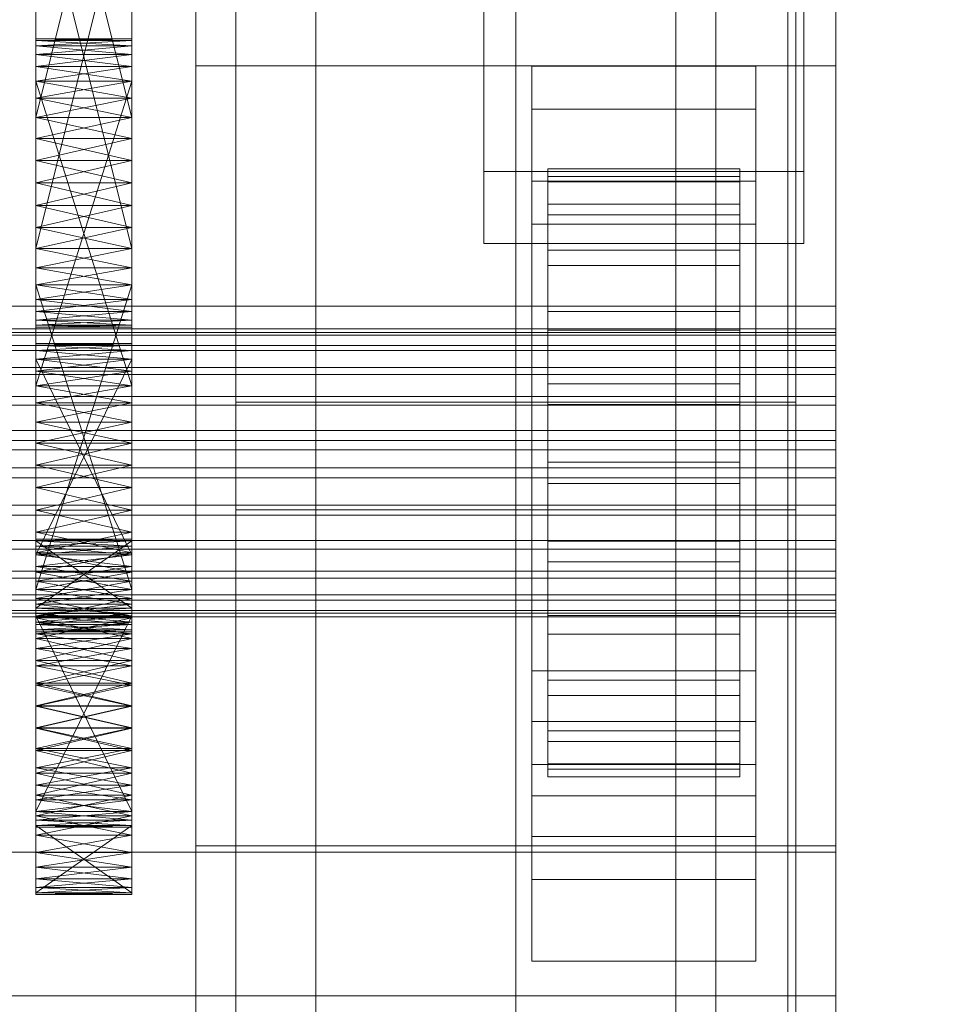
# Model space of a CAD drawing. Header units: millimetres. Extents: x -3490 to 61924, y -72580 to 6847.
# Tile 267 of 656: x 1449 to 1507, y -34735 to -34674. Entities that reach past the tile are written whole.
import ezdxf

# ---------------------------------------------------------------- set-up
doc = ezdxf.new("R2010")
doc.units = ezdxf.units.MM
for name, color, linetype, lineweight in [('COTAS_P', 1, 'Continuous', 0), ('frontal_C03', 7, 'Continuous', 0), ('frontal_secador', 7, 'Continuous', 0)]:
    doc.layers.add(name, color=color, linetype=linetype, lineweight=lineweight)
doc.dimstyles.new('R19_100', dxfattribs={"dimtxt": 250, "dimasz": 150, "dimexe": 150, "dimexo": 80, "dimgap": 100, "dimtad": 1, "dimtih": 1, "dimtoh": 1, "dimdsep": 46, "dimcen": 0.09, "dimadec": 0, "dimazin": 0, "dimtfac": 1, "dimtdec": 4, "dimtofl": 0, "dimtmove": 0, "dimatfit": 3, "dimfxl": 1, "dimtolj": 1, "dimtzin": 0, "dimarcsym": 0})

# ---------------------------------------------------------------- blocks, each defined once
blk = doc.blocks.new('DIM_R29_52')
at = {"layer": 'COTAS_P'}
for p, q in [((-1750, -34600), (-1600, -34555)), ((2600, -34600), (2450, -34555)), ((-1750, -35500), (-1750, -34600)), ((-1750, -34600), (2600, -34600)), ((-1750, -34600), (-1600, -34645)), ((2600, -34600), (2450, -34645)), ((2600, -35500), (2600, -34600))]:
    blk.add_line(p, q, dxfattribs=at)
blk.add_text('4350 P', height=250, dxfattribs=at).set_placement((425, -34500))

msp = doc.modelspace()

# ---------------------------------------------------------------- linework, layer by layer
at = {"layer": 'frontal_C03'}
for p, q in [((1500, -32314.944), (1500, -34875.113)), ((1500, -34879.011), (1500, -32318.841)), ((1490, -35975), (1490, -32996.942)), ((1497, -35975), (1497, -32996.942)), ((1490, -35975), (1490, -33266.434)), ((1497, -35975), (1497, -33266.434)), ((1490, -35975), (1490, -33805.417)), ((1497, -35975), (1497, -33805.417)), ((1467.5, -34957.413), (1467.5, -34362.453)), ((1492.5, -34362.453), (1492.5, -34957.413)), ((1462.5, -34697.731), (1462.5, -34372.263)), ((1497.5, -34372.263), (1497.5, -34697.731)), ((1462.5, -34704.469), (1462.5, -34379)), ((1497.5, -34704.469), (1497.5, -34379)), ((1467.5, -34983.77), (1467.5, -34388.81)), ((1492.5, -34983.77), (1492.5, -34388.81)), ((1460, -34676.738), (1460, -34407.247)), ((1500, -34407.247), (1500, -34676.738)), ((1490, -35975), (1490, -34411.773)), ((1497, -35975), (1497, -34411.773)), ((1460, -34725.461), (1460, -34455.97)), ((1500, -34725.461), (1500, -34455.97)), ((1480, -34466.384), (1480, -34813.291)), ((1480, -34822.274), (1480, -34475.367)), ((1478, -34683.342), (1478, -34622.536)), ((1498, -34622.536), (1498, -34683.342)), ((1460, -34895.125), (1460, -34625.634)), ((1500, -34625.634), (1500, -34895.125)), ((1478, -34627.028), (1478, -34687.834)), ((1498, -34687.834), (1498, -34627.028)), ((1462.5, -34967.223), (1462.5, -34641.754)), ((1497.5, -34641.754), (1497.5, -34967.223)), ((1462.5, -34973.96), (1462.5, -34648.492)), ((1497.5, -34973.96), (1497.5, -34648.492)), ((1460, -34934.104), (1460, -34664.612)), ((1500, -34934.104), (1500, -34664.612)), ((1500, -34676.738), (1460, -34676.738)), ((1460, -34676.738), (1460, -34725.461)), ((1460, -34946.23), (1460, -34676.738)), ((1481, -34679.445), (1481, -34676.75)), ((1481, -34676.75), (1495, -34676.75)), ((1481, -34717.677), (1481, -34676.75)), ((1495, -34676.75), (1495, -34679.445)), ((1495, -34676.75), (1495, -34717.677)), ((1500, -34725.461), (1500, -34676.738)), ((1500, -34676.738), (1500, -34946.23)), ((1495, -34679.445), (1481, -34679.445)), ((1481, -34679.445), (1481, -34720.372)), ((1495, -34720.372), (1495, -34679.445)), ((1498, -34683.342), (1478, -34683.342)), ((1478, -34683.342), (1478, -34687.834)), ((1482, -34693.159), (1482, -34683.166)), ((1482, -34683.166), (1482, -34683.986)), ((1482, -34683.166), (1494, -34683.166)), ((1482, -34683.639), (1482, -34683.166)), ((1494, -34683.986), (1494, -34683.166)), ((1494, -34683.166), (1494, -34693.159)), ((1494, -34683.166), (1494, -34683.639)), ((1498, -34687.834), (1498, -34683.342)), ((1481, -34686.631), (1481, -34683.936)), ((1481, -34683.936), (1495, -34683.936)), ((1481, -34724.863), (1481, -34683.936)), ((1482, -34693.384), (1482, -34683.639)), ((1482, -34683.639), (1494, -34683.639)), ((1482, -34685.374), (1482, -34683.639)), ((1482, -34693.548), (1482, -34683.986)), ((1482, -34683.986), (1482, -34686.045)), ((1482, -34683.986), (1494, -34683.986)), ((1494, -34683.639), (1494, -34693.384)), ((1494, -34683.639), (1494, -34685.374)), ((1494, -34686.045), (1494, -34683.986)), ((1494, -34683.986), (1494, -34693.548)), ((1495, -34683.936), (1495, -34686.631)), ((1495, -34683.936), (1495, -34724.863)), ((1482, -34694.206), (1482, -34685.374)), ((1482, -34685.374), (1494, -34685.374)), ((1482, -34688.253), (1482, -34685.374)), ((1494, -34685.374), (1494, -34694.206)), ((1494, -34685.374), (1494, -34688.253)), ((1482, -34694.523), (1482, -34686.045)), ((1482, -34686.045), (1482, -34689.201)), ((1482, -34686.045), (1494, -34686.045)), ((1494, -34689.201), (1494, -34686.045)), ((1494, -34686.045), (1494, -34694.523)), ((1495, -34686.631), (1481, -34686.631)), ((1481, -34686.631), (1481, -34727.558)), ((1495, -34727.558), (1495, -34686.631)), ((1478, -34687.834), (1498, -34687.834)), ((1482, -34695.569), (1482, -34688.253)), ((1482, -34688.253), (1494, -34688.253)), ((1482, -34692.079), (1482, -34688.253)), ((1494, -34688.253), (1494, -34695.569)), ((1494, -34688.253), (1494, -34692.079)), ((1482, -34696.018), (1482, -34689.201)), ((1482, -34689.201), (1482, -34693.24)), ((1482, -34689.201), (1494, -34689.201)), ((1494, -34693.24), (1494, -34689.201)), ((1494, -34689.201), (1494, -34696.018)), ((-1500, -34691.736), (1500, -34691.736)), ((1482, -34697.382), (1482, -34692.079)), ((1482, -34692.079), (1494, -34692.079)), ((1482, -34696.592), (1482, -34692.079)), ((1494, -34692.079), (1494, -34697.382)), ((1494, -34692.079), (1494, -34696.592)), ((1500, -34691.736), (1500, -34700.719)), ((1500, -34691.736), (1500, -34725.842)), ((-1500, -34693.159), (1500, -34693.159)), ((-1500, -34693.384), (1500, -34693.384)), ((1482, -34693.548), (1482, -34693.159)), ((1494, -34693.159), (1482, -34693.159)), ((1482, -34693.159), (1482, -34693.384)), ((1482, -34697.932), (1482, -34693.24)), ((1482, -34693.24), (1482, -34697.887)), ((1482, -34693.24), (1494, -34693.24)), ((1494, -34693.384), (1482, -34693.384)), ((1482, -34693.384), (1482, -34694.206)), ((1494, -34693.159), (1494, -34693.548)), ((1494, -34693.384), (1494, -34693.159)), ((1494, -34697.887), (1494, -34693.24)), ((1494, -34693.24), (1494, -34697.932)), ((1494, -34694.206), (1494, -34693.384)), ((1500, -34693.548), (1500, -34693.159)), ((1500, -34693.159), (1500, -34693.384)), ((1500, -34693.384), (1500, -34694.206)), ((-1500, -34693.548), (1500, -34693.548)), ((1482, -34694.523), (1482, -34693.548)), ((1494, -34693.548), (1482, -34693.548)), ((1494, -34693.548), (1494, -34694.523)), ((1500, -34694.523), (1500, -34693.548)), ((-1500, -34694.206), (1500, -34694.206)), ((-1500, -34694.523), (1500, -34694.523)), ((1494, -34694.206), (1482, -34694.206)), ((1482, -34694.206), (1482, -34695.569)), ((1482, -34696.018), (1482, -34694.523)), ((1494, -34694.523), (1482, -34694.523)), ((1494, -34695.569), (1494, -34694.206)), ((1494, -34694.523), (1494, -34696.018)), ((1500, -34694.206), (1500, -34695.569)), ((1500, -34696.018), (1500, -34694.523)), ((-1500, -34695.569), (1500, -34695.569)), ((1494, -34695.569), (1482, -34695.569)), ((1482, -34695.569), (1482, -34697.382)), ((1494, -34697.382), (1494, -34695.569)), ((1500, -34695.569), (1500, -34697.382)), ((-1500, -34696.018), (1500, -34696.018)), ((1482, -34697.932), (1482, -34696.018)), ((1494, -34696.018), (1482, -34696.018)), ((1494, -34696.018), (1494, -34697.932)), ((1500, -34697.932), (1500, -34696.018)), ((1482, -34699.519), (1482, -34696.592)), ((1482, -34696.592), (1494, -34696.592)), ((1482, -34701.483), (1482, -34696.592)), ((1494, -34696.592), (1494, -34699.519)), ((1494, -34696.592), (1494, -34701.483)), ((-1500, -34697.382), (1500, -34697.382)), ((1497.5, -34697.731), (1462.5, -34697.731)), ((1462.5, -34697.731), (1462.5, -34704.469)), ((1494, -34697.382), (1482, -34697.382)), ((1482, -34697.382), (1482, -34699.519)), ((1494, -34699.519), (1494, -34697.382)), ((1497.5, -34704.469), (1497.5, -34697.731)), ((1500, -34697.382), (1500, -34699.519)), ((-1500, -34697.932), (1500, -34697.932)), ((1482, -34697.887), (1482, -34700.133)), ((1494, -34697.887), (1482, -34697.887)), ((1482, -34697.887), (1482, -34702.824)), ((1482, -34700.133), (1482, -34697.932)), ((1494, -34697.932), (1482, -34697.932)), ((1494, -34700.133), (1494, -34697.887)), ((1494, -34702.824), (1494, -34697.887)), ((1494, -34697.932), (1494, -34700.133)), ((1500, -34700.133), (1500, -34697.932)), ((-1500, -34699.519), (1500, -34699.519)), ((1494, -34699.519), (1482, -34699.519)), ((1482, -34699.519), (1482, -34701.836)), ((1494, -34701.836), (1494, -34699.519)), ((1500, -34699.519), (1500, -34701.836)), ((1500, -34700.133), (-1500, -34700.133)), ((1482, -34700.133), (1494, -34700.133)), ((1482, -34702.471), (1482, -34700.133)), ((1494, -34700.133), (1494, -34702.471)), ((1500, -34702.471), (1500, -34700.133)), ((1500, -34700.719), (-1500, -34700.719)), ((1500, -34734.825), (1500, -34700.719)), ((-1500, -34701.836), (1500, -34701.836)), ((1482, -34701.836), (1482, -34701.483)), ((1482, -34701.483), (1494, -34701.483)), ((1482, -34706.421), (1482, -34701.483)), ((1494, -34701.836), (1482, -34701.836)), ((1482, -34701.836), (1482, -34704.175)), ((1494, -34701.483), (1494, -34701.836)), ((1494, -34701.483), (1494, -34706.421)), ((1494, -34704.175), (1494, -34701.836)), ((1500, -34701.836), (1500, -34704.175)), ((-1500, -34702.471), (1500, -34702.471)), ((1482, -34704.789), (1482, -34702.471)), ((1482, -34702.471), (1482, -34702.824)), ((1494, -34702.471), (1482, -34702.471)), ((1494, -34702.824), (1494, -34702.471)), ((1494, -34702.471), (1494, -34704.789)), ((1500, -34704.789), (1500, -34702.471)), ((1482, -34702.824), (1482, -34707.716)), ((1482, -34702.824), (1494, -34702.824)), ((1494, -34707.716), (1494, -34702.824)), ((-1500, -34704.175), (1500, -34704.175)), ((1462.5, -34704.469), (1497.5, -34704.469)), ((1482, -34704.175), (1482, -34706.421)), ((1494, -34704.175), (1482, -34704.175)), ((1482, -34704.175), (1482, -34706.376)), ((1494, -34706.421), (1494, -34704.175)), ((1494, -34706.376), (1494, -34704.175)), ((1500, -34704.175), (1500, -34706.376)), ((-1500, -34704.789), (1500, -34704.789)), ((1482, -34706.926), (1482, -34704.789)), ((1482, -34704.789), (1482, -34707.716)), ((1494, -34704.789), (1482, -34704.789)), ((1494, -34707.716), (1494, -34704.789)), ((1494, -34704.789), (1494, -34706.926)), ((1500, -34706.926), (1500, -34704.789)), ((-1500, -34706.376), (1500, -34706.376)), ((1482, -34706.376), (1482, -34711.067)), ((1494, -34706.376), (1482, -34706.376)), ((1482, -34706.376), (1482, -34708.289)), ((1494, -34711.067), (1494, -34706.376)), ((1494, -34708.289), (1494, -34706.376)), ((1500, -34706.376), (1500, -34708.289)), ((-1500, -34706.926), (1500, -34706.926)), ((1482, -34706.421), (1494, -34706.421)), ((1482, -34711.067), (1482, -34706.421)), ((1482, -34708.738), (1482, -34706.926)), ((1482, -34706.926), (1482, -34712.229)), ((1494, -34706.926), (1482, -34706.926)), ((1494, -34706.421), (1494, -34711.067)), ((1494, -34712.229), (1494, -34706.926)), ((1494, -34706.926), (1494, -34708.738)), ((1500, -34708.738), (1500, -34706.926)), ((1482, -34707.716), (1482, -34712.229)), ((1482, -34707.716), (1494, -34707.716)), ((1494, -34712.229), (1494, -34707.716)), ((-1500, -34708.289), (1500, -34708.289)), ((-1500, -34708.738), (1500, -34708.738)), ((1482, -34708.289), (1482, -34715.106)), ((1494, -34708.289), (1482, -34708.289)), ((1482, -34708.289), (1482, -34709.784)), ((1482, -34710.102), (1482, -34708.738)), ((1482, -34708.738), (1482, -34716.055)), ((1494, -34708.738), (1482, -34708.738)), ((1494, -34715.106), (1494, -34708.289)), ((1494, -34709.784), (1494, -34708.289)), ((1494, -34716.055), (1494, -34708.738)), ((1494, -34708.738), (1494, -34710.102)), ((1500, -34708.289), (1500, -34709.784)), ((1500, -34710.102), (1500, -34708.738)), ((-1500, -34709.784), (1500, -34709.784)), ((1482, -34709.784), (1482, -34718.263)), ((1494, -34709.784), (1482, -34709.784)), ((1482, -34709.784), (1482, -34710.76)), ((1494, -34718.263), (1494, -34709.784)), ((1494, -34710.76), (1494, -34709.784)), ((1500, -34709.784), (1500, -34710.76)), ((-1500, -34710.102), (1500, -34710.102)), ((1482, -34710.924), (1482, -34710.102)), ((1482, -34710.102), (1482, -34718.933)), ((1494, -34710.102), (1482, -34710.102)), ((1494, -34718.933), (1494, -34710.102)), ((1494, -34710.102), (1494, -34710.924)), ((1500, -34710.924), (1500, -34710.102)), ((-1500, -34710.76), (1500, -34710.76)), ((-1500, -34710.924), (1500, -34710.924)), ((-1500, -34711.148), (1500, -34711.148)), ((1482, -34710.76), (1482, -34720.322)), ((1494, -34710.76), (1482, -34710.76)), ((1482, -34710.76), (1482, -34711.148)), ((1482, -34711.148), (1482, -34710.924)), ((1482, -34710.924), (1482, -34720.669)), ((1494, -34710.924), (1482, -34710.924)), ((1482, -34711.067), (1494, -34711.067)), ((1482, -34715.106), (1482, -34711.067)), ((1482, -34711.148), (1482, -34721.142)), ((1494, -34711.148), (1482, -34711.148)), ((1494, -34720.322), (1494, -34710.76)), ((1494, -34711.148), (1494, -34710.76)), ((1494, -34720.669), (1494, -34710.924)), ((1494, -34710.924), (1494, -34711.148)), ((1494, -34711.067), (1494, -34715.106)), ((1494, -34721.142), (1494, -34711.148)), ((1500, -34710.76), (1500, -34711.148)), ((1500, -34711.148), (1500, -34710.924)), ((1482, -34712.229), (1482, -34716.055)), ((1482, -34712.229), (1494, -34712.229)), ((1494, -34716.055), (1494, -34712.229)), ((1481, -34724.859), (1481, -34714.529)), ((1481, -34714.529), (1495, -34714.529)), ((1481, -34722.324), (1481, -34714.529)), ((1495, -34714.529), (1495, -34724.859)), ((1495, -34714.529), (1495, -34722.324)), ((1482, -34715.106), (1494, -34715.106)), ((1482, -34718.263), (1482, -34715.106)), ((1494, -34715.106), (1494, -34718.263)), ((1482, -34716.055), (1482, -34718.933)), ((1482, -34716.055), (1494, -34716.055)), ((1494, -34718.933), (1494, -34716.055)), ((1495, -34717.677), (1481, -34717.677)), ((1481, -34717.677), (1481, -34720.372)), ((1495, -34720.372), (1495, -34717.677)), ((1482, -34718.263), (1494, -34718.263)), ((1482, -34720.322), (1482, -34718.263)), ((1494, -34718.263), (1494, -34720.322)), ((1482, -34718.933), (1482, -34720.669)), ((1482, -34718.933), (1494, -34718.933)), ((1494, -34720.669), (1494, -34718.933)), ((1481, -34720.372), (1495, -34720.372)), ((1482, -34720.322), (1494, -34720.322)), ((1482, -34721.142), (1482, -34720.322)), ((1494, -34720.322), (1494, -34721.142)), ((1482, -34720.669), (1482, -34721.142)), ((1482, -34720.669), (1494, -34720.669)), ((1482, -34721.142), (1494, -34721.142)), ((1494, -34721.142), (1494, -34720.669)), ((1495, -34722.324), (1481, -34722.324)), ((1481, -34722.324), (1481, -34732.655)), ((1495, -34732.655), (1495, -34722.324)), ((1481, -34724.859), (1481, -34732.655)), ((1495, -34724.863), (1481, -34724.863)), ((1481, -34724.863), (1481, -34727.558)), ((1495, -34732.655), (1495, -34724.859)), ((1495, -34727.558), (1495, -34724.863)), ((1500, -34725.842), (-1500, -34725.842)), ((1460, -34725.461), (1500, -34725.461)), ((1460, -34994.953), (1460, -34725.461)), ((1500, -34994.953), (1500, -34725.461)), ((1500, -34734.825), (1500, -34725.842)), ((1481, -34727.558), (1495, -34727.558)), ((1481, -34732.655), (1495, -34732.655)), ((-1500, -34734.825), (1500, -34734.825))]:
    msp.add_line(p, q, dxfattribs=at)
at = {"layer": 'frontal_secador'}
for p, q in [((1450, -34651.516), (1450, -34682.642)), ((1456, -34682.642), (1456, -34651.516)), ((1450, -34681.268), (1450, -34653.712)), ((1450, -34686.831), (1450, -34653.712)), ((1450, -34693.05), (1450, -34653.712)), ((1456, -34653.712), (1456, -34681.268)), ((1456, -34653.712), (1456, -34686.831)), ((1456, -34653.712), (1456, -34693.05)), ((1450, -34654.785), (1450, -34679.964)), ((1450, -34654.785), (1450, -34682.642)), ((1450, -34690.413), (1450, -34654.785)), ((1456, -34679.964), (1456, -34654.785)), ((1456, -34682.642), (1456, -34654.785)), ((1456, -34654.785), (1456, -34690.413)), ((1450, -34681.268), (1450, -34655.99)), ((1450, -34655.99), (1450, -34679.964)), ((1456, -34655.99), (1450, -34679.964)), ((1456, -34679.964), (1450, -34655.99)), ((1456, -34655.99), (1456, -34681.268)), ((1456, -34679.964), (1456, -34655.99)), ((1450, -34690.413), (1450, -34660.075)), ((1456, -34660.075), (1456, -34690.413)), ((1450, -34661.483), (1450, -34689.34)), ((1450, -34661.483), (1450, -34691.331)), ((1450, -34661.483), (1450, -34693.05)), ((1456, -34689.34), (1456, -34661.483)), ((1456, -34691.331), (1456, -34661.483)), ((1456, -34693.05), (1456, -34661.483)), ((1450, -34688.135), (1450, -34662.857)), ((1450, -34690.413), (1450, -34662.857)), ((1456, -34662.857), (1456, -34688.135)), ((1456, -34662.857), (1456, -34690.413)), ((1450, -34664.161), (1450, -34689.34)), ((1450, -34688.135), (1450, -34664.161)), ((1456, -34688.135), (1450, -34664.161)), ((1456, -34664.161), (1450, -34688.135)), ((1456, -34689.34), (1456, -34664.161)), ((1456, -34664.161), (1456, -34688.135)), ((1450, -34675.16), (1450, -34675.05)), ((1456, -34675.16), (1450, -34675.05)), ((1456, -34675.05), (1450, -34675.05)), ((1456, -34675.05), (1450, -34675.16)), ((1450, -34675.05), (1450, -34675.49)), ((1450, -34675.05), (1450, -34676.768)), ((1450, -34675.05), (1450, -34698.99)), ((1450, -34681.268), (1450, -34675.05)), ((1450, -34675.16), (1450, -34676.031)), ((1450, -34675.49), (1450, -34675.16)), ((1450, -34675.16), (1450, -34677.686)), ((1456, -34675.49), (1450, -34675.16)), ((1456, -34675.16), (1450, -34675.16)), ((1456, -34675.16), (1450, -34675.49)), ((1450, -34676.031), (1450, -34675.49)), ((1456, -34676.031), (1450, -34675.49)), ((1456, -34675.49), (1450, -34675.49)), ((1456, -34675.49), (1450, -34676.031)), ((1450, -34675.49), (1450, -34676.768)), ((1456, -34675.16), (1456, -34675.05)), ((1456, -34675.49), (1456, -34675.05)), ((1456, -34676.768), (1456, -34675.05)), ((1456, -34698.99), (1456, -34675.05)), ((1456, -34675.05), (1456, -34681.268)), ((1456, -34676.031), (1456, -34675.16)), ((1456, -34675.16), (1456, -34675.49)), ((1456, -34677.686), (1456, -34675.16)), ((1456, -34675.49), (1456, -34676.031)), ((1456, -34676.768), (1456, -34675.49)), ((1450, -34676.031), (1450, -34677.686)), ((1450, -34676.768), (1450, -34676.031)), ((1450, -34697.785), (1450, -34676.031)), ((1450, -34703.075), (1450, -34676.031)), ((1450, -34676.031), (1450, -34688.135)), ((1450, -34711.635), (1450, -34676.031)), ((1456, -34676.768), (1450, -34676.031)), ((1456, -34676.031), (1450, -34676.031)), ((1456, -34676.031), (1450, -34676.768)), ((1456, -34677.686), (1456, -34676.031)), ((1456, -34676.031), (1456, -34676.768)), ((1456, -34676.031), (1456, -34697.785)), ((1456, -34676.031), (1456, -34703.075)), ((1456, -34688.135), (1456, -34676.031)), ((1456, -34676.031), (1456, -34711.635)), ((1450, -34677.686), (1450, -34676.768)), ((1456, -34677.686), (1450, -34676.768)), ((1456, -34676.768), (1450, -34676.768)), ((1456, -34676.768), (1450, -34677.686)), ((1450, -34676.768), (1450, -34696.712)), ((1450, -34678.76), (1450, -34676.768)), ((1450, -34676.768), (1450, -34698.99)), ((1450, -34681.268), (1450, -34676.768)), ((1456, -34676.768), (1456, -34677.686)), ((1456, -34696.712), (1456, -34676.768)), ((1456, -34676.768), (1456, -34678.76)), ((1456, -34698.99), (1456, -34676.768)), ((1456, -34676.768), (1456, -34681.268)), ((1450, -34677.686), (1450, -34679.964)), ((1450, -34678.76), (1450, -34677.686)), ((1450, -34697.785), (1450, -34677.686)), ((1450, -34677.686), (1450, -34696.712)), ((1450, -34677.686), (1450, -34682.642)), ((1450, -34677.686), (1450, -34688.135)), ((1456, -34678.76), (1450, -34677.686)), ((1456, -34677.686), (1450, -34677.686)), ((1456, -34677.686), (1450, -34696.712)), ((1456, -34696.712), (1450, -34677.686)), ((1456, -34677.686), (1450, -34678.76)), ((1456, -34679.964), (1456, -34677.686)), ((1456, -34677.686), (1456, -34678.76)), ((1456, -34677.686), (1456, -34697.785)), ((1456, -34696.712), (1456, -34677.686)), ((1456, -34682.642), (1456, -34677.686)), ((1456, -34688.135), (1456, -34677.686)), ((1450, -34679.964), (1450, -34678.76)), ((1456, -34679.964), (1450, -34678.76)), ((1456, -34678.76), (1450, -34678.76)), ((1450, -34681.268), (1450, -34678.76)), ((1456, -34678.76), (1450, -34679.964)), ((1456, -34678.76), (1456, -34679.964)), ((1456, -34678.76), (1456, -34681.268)), ((1450, -34679.964), (1450, -34681.268)), ((1456, -34679.964), (1450, -34679.964)), ((1456, -34679.964), (1450, -34681.268)), ((1450, -34679.964), (1450, -34682.642)), ((1456, -34681.268), (1450, -34679.964)), ((1456, -34681.268), (1456, -34679.964)), ((1456, -34682.642), (1456, -34679.964)), ((1450, -34684.05), (1450, -34681.268)), ((1450, -34681.268), (1450, -34682.642)), ((1450, -34686.831), (1450, -34681.268)), ((1456, -34681.268), (1450, -34681.268)), ((1456, -34681.268), (1450, -34682.642)), ((1456, -34682.642), (1450, -34681.268)), ((1450, -34711.094), (1450, -34681.268)), ((1450, -34681.268), (1450, -34698.99)), ((1456, -34681.268), (1456, -34684.05)), ((1456, -34682.642), (1456, -34681.268)), ((1456, -34681.268), (1456, -34686.831)), ((1456, -34681.268), (1456, -34711.094)), ((1456, -34698.99), (1456, -34681.268)), ((1450, -34682.642), (1450, -34684.05)), ((1456, -34682.642), (1450, -34682.642)), ((1456, -34682.642), (1450, -34684.05)), ((1450, -34682.642), (1450, -34685.457)), ((1450, -34682.642), (1450, -34688.135)), ((1456, -34684.05), (1450, -34682.642)), ((1450, -34682.642), (1450, -34692.069)), ((1450, -34682.642), (1450, -34690.413)), ((1456, -34684.05), (1456, -34682.642)), ((1456, -34685.457), (1456, -34682.642)), ((1456, -34688.135), (1456, -34682.642)), ((1456, -34692.069), (1456, -34682.642)), ((1456, -34690.413), (1456, -34682.642)), ((1450, -34686.831), (1450, -34684.05)), ((1450, -34684.05), (1450, -34685.457)), ((1456, -34684.05), (1450, -34684.05)), ((1456, -34684.05), (1450, -34685.457)), ((1456, -34685.457), (1450, -34684.05)), ((1456, -34684.05), (1456, -34686.831)), ((1456, -34685.457), (1456, -34684.05)), ((1450, -34685.457), (1450, -34686.831)), ((1456, -34685.457), (1450, -34685.457)), ((1456, -34685.457), (1450, -34686.831)), ((1450, -34685.457), (1450, -34688.135)), ((1456, -34686.831), (1450, -34685.457)), ((1456, -34686.831), (1456, -34685.457)), ((1456, -34688.135), (1456, -34685.457)), ((1450, -34689.34), (1450, -34686.831)), ((1450, -34686.831), (1450, -34688.135)), ((1450, -34691.331), (1450, -34686.831)), ((1450, -34693.05), (1450, -34686.831)), ((1456, -34686.831), (1450, -34686.831)), ((1456, -34686.831), (1450, -34688.135)), ((1456, -34688.135), (1450, -34686.831)), ((1450, -34711.094), (1450, -34686.831)), ((1456, -34686.831), (1456, -34689.34)), ((1456, -34688.135), (1456, -34686.831)), ((1456, -34686.831), (1456, -34691.331)), ((1456, -34686.831), (1456, -34693.05)), ((1456, -34686.831), (1456, -34711.094)), ((1450, -34689.34), (1450, -34688.135)), ((1456, -34688.135), (1450, -34688.135)), ((1456, -34688.135), (1450, -34689.34)), ((1456, -34689.34), (1450, -34688.135)), ((1450, -34688.135), (1450, -34690.413)), ((1450, -34688.135), (1450, -34710.357)), ((1450, -34688.135), (1450, -34711.635)), ((1450, -34688.135), (1450, -34692.069)), ((1456, -34688.135), (1456, -34689.34)), ((1456, -34690.413), (1456, -34688.135)), ((1456, -34710.357), (1456, -34688.135)), ((1456, -34711.635), (1456, -34688.135)), ((1456, -34692.069), (1456, -34688.135)), ((1450, -34691.331), (1450, -34689.34)), ((1450, -34689.34), (1450, -34690.413)), ((1456, -34689.34), (1450, -34689.34)), ((1456, -34689.34), (1450, -34690.413)), ((1456, -34690.413), (1450, -34689.34)), ((1450, -34709.439), (1450, -34689.34)), ((1450, -34711.094), (1450, -34689.34)), ((1456, -34689.34), (1456, -34691.331)), ((1456, -34690.413), (1456, -34689.34)), ((1456, -34689.34), (1456, -34709.439)), ((1456, -34689.34), (1456, -34711.094)), ((1450, -34690.413), (1450, -34691.331)), ((1456, -34690.413), (1450, -34690.413)), ((1456, -34690.413), (1450, -34691.331)), ((1456, -34691.331), (1450, -34690.413)), ((1450, -34690.413), (1450, -34710.357)), ((1450, -34709.439), (1450, -34690.413)), ((1456, -34709.439), (1450, -34690.413)), ((1456, -34690.413), (1450, -34709.439)), ((1450, -34692.069), (1450, -34690.413)), ((1450, -34692.939), (1450, -34690.413)), ((1456, -34691.331), (1456, -34690.413)), ((1456, -34710.357), (1456, -34690.413)), ((1456, -34690.413), (1456, -34709.439)), ((1456, -34690.413), (1456, -34692.069)), ((1456, -34690.413), (1456, -34692.939)), ((1450, -34692.609), (1450, -34691.331)), ((1450, -34691.331), (1450, -34692.069)), ((1450, -34693.05), (1450, -34691.331)), ((1456, -34691.331), (1450, -34691.331)), ((1456, -34691.331), (1450, -34692.069)), ((1456, -34692.069), (1450, -34691.331)), ((1456, -34691.331), (1456, -34692.609)), ((1456, -34692.069), (1456, -34691.331)), ((1456, -34691.331), (1456, -34693.05)), ((1450, -34692.069), (1450, -34692.609)), ((1456, -34692.069), (1450, -34692.069)), ((1456, -34692.069), (1450, -34692.609)), ((1456, -34692.609), (1450, -34692.069)), ((1450, -34692.939), (1450, -34692.069)), ((1456, -34692.609), (1456, -34692.069)), ((1456, -34692.069), (1456, -34692.939)), ((1450, -34693.05), (1450, -34692.609)), ((1450, -34692.609), (1450, -34692.939)), ((1456, -34692.609), (1450, -34692.609)), ((1456, -34692.609), (1450, -34692.939)), ((1456, -34692.939), (1450, -34692.609)), ((1456, -34692.609), (1456, -34693.05)), ((1456, -34692.939), (1456, -34692.609)), ((1450, -34692.939), (1450, -34693.05)), ((1456, -34692.939), (1450, -34692.939)), ((1456, -34692.939), (1450, -34693.05)), ((1456, -34693.05), (1450, -34692.939)), ((1456, -34693.05), (1450, -34693.05)), ((1456, -34693.05), (1456, -34692.939)), ((1450, -34694.186), (1450, -34694.075)), ((1456, -34694.186), (1450, -34694.075)), ((1456, -34694.075), (1450, -34694.075)), ((1456, -34694.075), (1450, -34694.186)), ((1450, -34694.075), (1450, -34694.516)), ((1456, -34694.186), (1456, -34694.075)), ((1456, -34694.516), (1456, -34694.075)), ((1450, -34694.186), (1450, -34695.056)), ((1450, -34694.516), (1450, -34694.186)), ((1450, -34708.01), (1450, -34694.186)), ((1450, -34694.186), (1450, -34698.99)), ((1450, -34712.51), (1450, -34694.186)), ((1450, -34694.186), (1450, -34709.439)), ((1450, -34722.572), (1450, -34694.186)), ((1456, -34694.516), (1450, -34694.186)), ((1456, -34694.186), (1450, -34694.186)), ((1456, -34694.186), (1450, -34694.516)), ((1450, -34695.056), (1450, -34694.516)), ((1456, -34695.056), (1450, -34694.516)), ((1456, -34694.516), (1450, -34694.516)), ((1456, -34694.516), (1450, -34695.056)), ((1450, -34694.516), (1450, -34707.272)), ((1450, -34695.794), (1450, -34694.516)), ((1450, -34694.516), (1450, -34708.927)), ((1450, -34697.785), (1450, -34694.516)), ((1450, -34703.075), (1450, -34694.516)), ((1456, -34695.056), (1456, -34694.186)), ((1456, -34694.186), (1456, -34694.516)), ((1456, -34694.186), (1456, -34708.01)), ((1456, -34698.99), (1456, -34694.186)), ((1456, -34694.186), (1456, -34712.51)), ((1456, -34709.439), (1456, -34694.186)), ((1456, -34694.186), (1456, -34722.572)), ((1456, -34694.516), (1456, -34695.056)), ((1456, -34707.272), (1456, -34694.516)), ((1456, -34694.516), (1456, -34695.794)), ((1456, -34708.927), (1456, -34694.516)), ((1456, -34694.516), (1456, -34697.785)), ((1456, -34694.516), (1456, -34703.075)), ((1450, -34695.056), (1450, -34696.712)), ((1450, -34695.794), (1450, -34695.056)), ((1450, -34708.01), (1450, -34695.056)), ((1450, -34695.056), (1450, -34707.272)), ((1450, -34695.056), (1450, -34698.99)), ((1456, -34695.794), (1450, -34695.056)), ((1456, -34695.056), (1450, -34695.056)), ((1456, -34695.056), (1450, -34707.272)), ((1456, -34707.272), (1450, -34695.056)), ((1456, -34695.056), (1450, -34695.794)), ((1456, -34696.712), (1456, -34695.056)), ((1456, -34695.056), (1456, -34695.794)), ((1456, -34695.056), (1456, -34708.01)), ((1456, -34707.272), (1456, -34695.056)), ((1456, -34698.99), (1456, -34695.056)), ((1450, -34696.712), (1450, -34695.794)), ((1456, -34696.712), (1450, -34695.794)), ((1456, -34695.794), (1450, -34695.794)), ((1450, -34697.785), (1450, -34695.794)), ((1456, -34695.794), (1450, -34696.712)), ((1456, -34695.794), (1456, -34696.712)), ((1456, -34695.794), (1456, -34697.785)), ((1450, -34696.712), (1450, -34697.785)), ((1456, -34696.712), (1450, -34696.712)), ((1456, -34696.712), (1450, -34697.785)), ((1450, -34696.712), (1450, -34698.99)), ((1456, -34697.785), (1450, -34696.712)), ((1456, -34697.785), (1456, -34696.712)), ((1456, -34698.99), (1456, -34696.712)), ((1450, -34700.294), (1450, -34697.785)), ((1450, -34697.785), (1450, -34698.99)), ((1450, -34703.075), (1450, -34697.785)), ((1456, -34697.785), (1450, -34697.785)), ((1456, -34697.785), (1450, -34698.99)), ((1456, -34698.99), (1450, -34697.785)), ((1456, -34697.785), (1456, -34700.294)), ((1456, -34698.99), (1456, -34697.785)), ((1456, -34697.785), (1456, -34703.075)), ((1450, -34698.99), (1450, -34700.294)), ((1456, -34698.99), (1450, -34698.99)), ((1456, -34698.99), (1450, -34700.294)), ((1450, -34698.99), (1450, -34701.668)), ((1450, -34698.99), (1450, -34704.483)), ((1450, -34698.99), (1450, -34709.439)), ((1456, -34700.294), (1450, -34698.99)), ((1450, -34698.99), (1450, -34711.094)), ((1456, -34700.294), (1456, -34698.99)), ((1456, -34701.668), (1456, -34698.99)), ((1456, -34704.483), (1456, -34698.99)), ((1456, -34709.439), (1456, -34698.99)), ((1456, -34711.094), (1456, -34698.99)), ((1450, -34703.075), (1450, -34700.294)), ((1450, -34700.294), (1450, -34701.668)), ((1456, -34700.294), (1450, -34700.294)), ((1456, -34700.294), (1450, -34701.668)), ((1456, -34701.668), (1450, -34700.294)), ((1456, -34700.294), (1456, -34703.075)), ((1456, -34701.668), (1456, -34700.294)), ((1450, -34701.668), (1450, -34703.075)), ((1456, -34701.668), (1450, -34701.668)), ((1456, -34701.668), (1450, -34703.075)), ((1450, -34701.668), (1450, -34704.483)), ((1456, -34703.075), (1450, -34701.668)), ((1456, -34703.075), (1456, -34701.668)), ((1456, -34704.483), (1456, -34701.668)), ((1450, -34705.857), (1450, -34703.075)), ((1450, -34703.075), (1450, -34704.483)), ((1450, -34708.365), (1450, -34703.075)), ((1450, -34711.635), (1450, -34703.075)), ((1456, -34703.075), (1450, -34703.075)), ((1456, -34703.075), (1450, -34704.483)), ((1456, -34704.483), (1450, -34703.075)), ((1450, -34724.18), (1450, -34703.075)), ((1450, -34703.075), (1450, -34708.927)), ((1456, -34703.075), (1456, -34705.857)), ((1456, -34704.483), (1456, -34703.075)), ((1456, -34703.075), (1456, -34708.365)), ((1456, -34703.075), (1456, -34711.635)), ((1456, -34703.075), (1456, -34724.18)), ((1456, -34708.927), (1456, -34703.075)), ((1450, -34704.483), (1450, -34705.857)), ((1456, -34704.483), (1450, -34704.483)), ((1456, -34704.483), (1450, -34705.857)), ((1450, -34704.483), (1450, -34707.161)), ((1450, -34704.483), (1450, -34709.439)), ((1456, -34705.857), (1450, -34704.483)), ((1456, -34705.857), (1456, -34704.483)), ((1456, -34707.161), (1456, -34704.483)), ((1456, -34709.439), (1456, -34704.483)), ((1450, -34708.365), (1450, -34705.857)), ((1450, -34705.857), (1450, -34707.161)), ((1456, -34705.857), (1450, -34705.857)), ((1456, -34705.857), (1450, -34707.161)), ((1456, -34707.161), (1450, -34705.857)), ((1450, -34706.402), (1450, -34706.291)), ((1456, -34706.402), (1450, -34706.291)), ((1456, -34706.291), (1450, -34706.291)), ((1456, -34706.291), (1450, -34706.402)), ((1450, -34706.291), (1450, -34710.611)), ((1450, -34706.731), (1450, -34706.291)), ((1450, -34706.291), (1450, -34711.481)), ((1450, -34708.01), (1450, -34706.291)), ((1456, -34705.857), (1456, -34708.365)), ((1456, -34707.161), (1456, -34705.857)), ((1456, -34706.402), (1456, -34706.291)), ((1456, -34710.611), (1456, -34706.291)), ((1456, -34706.291), (1456, -34706.731)), ((1456, -34711.481), (1456, -34706.291)), ((1456, -34706.291), (1456, -34708.01)), ((1450, -34706.402), (1450, -34707.272)), ((1450, -34706.731), (1450, -34706.402)), ((1450, -34710.941), (1450, -34706.402)), ((1450, -34706.402), (1450, -34710.611)), ((1450, -34706.402), (1450, -34708.927)), ((1450, -34706.402), (1450, -34713.883)), ((1450, -34714.21), (1450, -34706.402)), ((1450, -34706.402), (1450, -34723.31)), ((1450, -34724.79), (1450, -34706.402)), ((1456, -34706.731), (1450, -34706.402)), ((1456, -34706.402), (1450, -34706.402)), ((1456, -34706.402), (1450, -34710.611)), ((1456, -34710.611), (1450, -34706.402)), ((1456, -34706.402), (1450, -34706.731)), ((1450, -34707.272), (1450, -34706.731)), ((1456, -34707.272), (1450, -34706.731)), ((1456, -34706.731), (1450, -34706.731)), ((1450, -34708.01), (1450, -34706.731)), ((1456, -34706.731), (1450, -34707.272)), ((1456, -34707.272), (1456, -34706.402)), ((1456, -34706.402), (1456, -34706.731)), ((1456, -34706.402), (1456, -34710.941)), ((1456, -34710.611), (1456, -34706.402)), ((1456, -34708.927), (1456, -34706.402)), ((1456, -34713.883), (1456, -34706.402)), ((1456, -34706.402), (1456, -34714.21)), ((1456, -34723.31), (1456, -34706.402)), ((1456, -34706.402), (1456, -34724.79)), ((1456, -34706.731), (1456, -34707.272)), ((1456, -34706.731), (1456, -34708.01)), ((1450, -34707.161), (1450, -34708.365)), ((1456, -34707.161), (1450, -34707.161)), ((1456, -34707.161), (1450, -34708.365)), ((1450, -34707.161), (1450, -34709.439)), ((1456, -34708.365), (1450, -34707.161)), ((1450, -34707.272), (1450, -34708.01)), ((1456, -34707.272), (1450, -34707.272)), ((1456, -34707.272), (1450, -34708.01)), ((1450, -34707.272), (1450, -34708.927)), ((1456, -34708.01), (1450, -34707.272)), ((1456, -34708.365), (1456, -34707.161)), ((1456, -34709.439), (1456, -34707.161)), ((1456, -34708.01), (1456, -34707.272)), ((1456, -34708.927), (1456, -34707.272)), ((1450, -34710.001), (1450, -34708.01)), ((1450, -34708.01), (1450, -34708.927)), ((1450, -34712.51), (1450, -34708.01)), ((1456, -34708.01), (1450, -34708.01)), ((1456, -34708.01), (1450, -34708.927)), ((1456, -34708.927), (1450, -34708.01)), ((1450, -34708.01), (1450, -34711.481)), ((1450, -34718.072), (1450, -34708.01)), ((1456, -34708.01), (1456, -34710.001)), ((1456, -34708.927), (1456, -34708.01)), ((1456, -34708.01), (1456, -34712.51)), ((1456, -34711.481), (1456, -34708.01)), ((1456, -34708.01), (1456, -34718.072)), ((1450, -34710.357), (1450, -34708.365)), ((1450, -34708.365), (1450, -34709.439)), ((1450, -34711.635), (1450, -34708.365)), ((1456, -34708.365), (1450, -34708.365)), ((1456, -34708.365), (1450, -34709.439)), ((1456, -34709.439), (1450, -34708.365)), ((1450, -34724.18), (1450, -34708.365)), ((1456, -34708.365), (1456, -34710.357)), ((1456, -34709.439), (1456, -34708.365)), ((1456, -34708.365), (1456, -34711.635)), ((1456, -34708.365), (1456, -34724.18)), ((1450, -34708.927), (1450, -34710.001)), ((1456, -34708.927), (1450, -34708.927)), ((1456, -34708.927), (1450, -34710.001)), ((1450, -34708.927), (1450, -34711.205)), ((1450, -34708.927), (1450, -34713.883)), ((1456, -34710.001), (1450, -34708.927)), ((1450, -34708.927), (1450, -34719.377)), ((1450, -34708.927), (1450, -34724.18)), ((1450, -34710.357), (1450, -34709.439)), ((1456, -34709.439), (1450, -34709.439)), ((1456, -34709.439), (1450, -34710.357)), ((1456, -34710.357), (1450, -34709.439)), ((1450, -34709.439), (1450, -34711.094)), ((1450, -34709.439), (1450, -34723.85)), ((1450, -34709.439), (1450, -34724.291)), ((1450, -34709.439), (1450, -34722.572)), ((1450, -34709.439), (1450, -34711.965)), ((1456, -34710.001), (1456, -34708.927)), ((1456, -34711.205), (1456, -34708.927)), ((1456, -34713.883), (1456, -34708.927)), ((1456, -34719.377), (1456, -34708.927)), ((1456, -34724.18), (1456, -34708.927)), ((1456, -34709.439), (1456, -34710.357)), ((1456, -34711.094), (1456, -34709.439)), ((1456, -34723.85), (1456, -34709.439)), ((1456, -34724.291), (1456, -34709.439)), ((1456, -34722.572), (1456, -34709.439)), ((1456, -34711.965), (1456, -34709.439)), ((1450, -34712.51), (1450, -34710.001)), ((1450, -34710.001), (1450, -34711.205)), ((1456, -34710.001), (1450, -34710.001)), ((1456, -34710.001), (1450, -34711.205)), ((1456, -34711.205), (1450, -34710.001)), ((1456, -34710.001), (1456, -34712.51)), ((1456, -34711.205), (1456, -34710.001)), ((1450, -34711.635), (1450, -34710.357)), ((1450, -34710.357), (1450, -34711.094)), ((1456, -34710.357), (1450, -34710.357)), ((1456, -34710.357), (1450, -34711.094)), ((1456, -34711.094), (1450, -34710.357)), ((1450, -34723.31), (1450, -34710.357)), ((1450, -34724.18), (1450, -34710.357)), ((1450, -34710.611), (1450, -34710.941)), ((1456, -34710.611), (1450, -34710.611)), ((1456, -34710.611), (1450, -34710.941)), ((1450, -34710.611), (1450, -34711.481)), ((1456, -34710.941), (1450, -34710.611)), ((1456, -34710.357), (1456, -34711.635)), ((1456, -34711.094), (1456, -34710.357)), ((1456, -34710.357), (1456, -34723.31)), ((1456, -34710.357), (1456, -34724.18)), ((1456, -34710.941), (1456, -34710.611)), ((1456, -34711.481), (1456, -34710.611)), ((1450, -34712.219), (1450, -34710.941)), ((1450, -34710.941), (1450, -34711.481)), ((1450, -34714.21), (1450, -34710.941)), ((1456, -34710.941), (1450, -34710.941)), ((1456, -34710.941), (1450, -34711.481)), ((1456, -34711.481), (1450, -34710.941)), ((1450, -34711.094), (1450, -34711.635)), ((1456, -34711.094), (1450, -34711.094)), ((1456, -34711.094), (1450, -34711.635)), ((1456, -34711.635), (1450, -34711.094)), ((1450, -34711.094), (1450, -34723.85)), ((1450, -34723.31), (1450, -34711.094)), ((1456, -34723.31), (1450, -34711.094)), ((1456, -34711.094), (1450, -34723.31)), ((1450, -34711.965), (1450, -34711.094)), ((1450, -34711.205), (1450, -34712.51)), ((1456, -34711.205), (1450, -34711.205)), ((1456, -34711.205), (1450, -34712.51)), ((1450, -34711.205), (1450, -34713.883)), ((1456, -34712.51), (1450, -34711.205)), ((1456, -34710.941), (1456, -34712.219)), ((1456, -34711.481), (1456, -34710.941)), ((1456, -34710.941), (1456, -34714.21)), ((1456, -34711.635), (1456, -34711.094)), ((1456, -34723.85), (1456, -34711.094)), ((1456, -34711.094), (1456, -34723.31)), ((1456, -34711.094), (1456, -34711.965)), ((1456, -34712.51), (1456, -34711.205)), ((1456, -34713.883), (1456, -34711.205)), ((1450, -34711.481), (1450, -34712.219)), ((1456, -34711.481), (1450, -34711.481)), ((1456, -34711.481), (1450, -34712.219)), ((1450, -34711.481), (1450, -34713.136)), ((1450, -34711.481), (1450, -34715.414)), ((1450, -34711.481), (1450, -34720.908)), ((1450, -34711.481), (1450, -34728.389)), ((1450, -34718.072), (1450, -34711.481)), ((1456, -34712.219), (1450, -34711.481)), ((1450, -34712.075), (1450, -34711.635)), ((1450, -34711.635), (1450, -34711.965)), ((1456, -34711.635), (1450, -34711.635)), ((1456, -34711.635), (1450, -34711.965)), ((1456, -34711.965), (1450, -34711.635)), ((1456, -34712.219), (1456, -34711.481)), ((1456, -34713.136), (1456, -34711.481)), ((1456, -34715.414), (1456, -34711.481)), ((1456, -34720.908), (1456, -34711.481)), ((1456, -34728.389), (1456, -34711.481)), ((1456, -34711.481), (1456, -34718.072)), ((1456, -34711.635), (1456, -34712.075)), ((1456, -34711.965), (1456, -34711.635)), ((1450, -34711.965), (1450, -34712.075)), ((1456, -34711.965), (1450, -34711.965)), ((1456, -34711.965), (1450, -34712.075)), ((1456, -34712.075), (1450, -34711.965)), ((1456, -34712.075), (1450, -34712.075)), ((1450, -34714.21), (1450, -34712.219)), ((1450, -34712.219), (1450, -34713.136)), ((1456, -34712.219), (1450, -34712.219)), ((1456, -34712.219), (1450, -34713.136)), ((1456, -34713.136), (1450, -34712.219)), ((1450, -34715.291), (1450, -34712.51)), ((1450, -34712.51), (1450, -34713.883)), ((1450, -34718.072), (1450, -34712.51)), ((1450, -34722.572), (1450, -34712.51)), ((1456, -34712.51), (1450, -34712.51)), ((1456, -34712.51), (1450, -34713.883)), ((1456, -34713.883), (1450, -34712.51)), ((1456, -34712.075), (1456, -34711.965)), ((1456, -34712.219), (1456, -34714.21)), ((1456, -34713.136), (1456, -34712.219)), ((1456, -34712.51), (1456, -34715.291)), ((1456, -34713.883), (1456, -34712.51)), ((1456, -34712.51), (1456, -34718.072)), ((1456, -34712.51), (1456, -34722.572)), ((1450, -34713.136), (1450, -34714.21)), ((1456, -34713.136), (1450, -34713.136)), ((1456, -34713.136), (1450, -34714.21)), ((1450, -34713.136), (1450, -34715.414)), ((1456, -34714.21), (1450, -34713.136)), ((1456, -34714.21), (1456, -34713.136)), ((1456, -34715.414), (1456, -34713.136)), ((1450, -34713.883), (1450, -34715.291)), ((1456, -34713.883), (1450, -34713.883)), ((1456, -34713.883), (1450, -34715.291)), ((1450, -34713.883), (1450, -34716.699)), ((1450, -34713.883), (1450, -34719.377)), ((1450, -34713.883), (1450, -34723.31)), ((1456, -34715.291), (1450, -34713.883)), ((1450, -34716.719), (1450, -34714.21)), ((1450, -34714.21), (1450, -34715.414)), ((1450, -34719.5), (1450, -34714.21)), ((1450, -34724.79), (1450, -34714.21)), ((1456, -34714.21), (1450, -34714.21)), ((1456, -34714.21), (1450, -34715.414)), ((1456, -34715.414), (1450, -34714.21)), ((1456, -34715.291), (1456, -34713.883)), ((1456, -34716.699), (1456, -34713.883)), ((1456, -34719.377), (1456, -34713.883)), ((1456, -34723.31), (1456, -34713.883)), ((1456, -34714.21), (1456, -34716.719)), ((1456, -34715.414), (1456, -34714.21)), ((1456, -34714.21), (1456, -34719.5)), ((1456, -34714.21), (1456, -34724.79)), ((1450, -34718.072), (1450, -34715.291)), ((1450, -34715.291), (1450, -34716.699)), ((1456, -34715.291), (1450, -34715.291)), ((1456, -34715.291), (1450, -34716.699)), ((1456, -34716.699), (1450, -34715.291)), ((1450, -34715.414), (1450, -34716.719)), ((1456, -34715.414), (1450, -34715.414)), ((1456, -34715.414), (1450, -34716.719)), ((1450, -34715.414), (1450, -34718.092)), ((1450, -34715.414), (1450, -34720.908)), ((1456, -34716.719), (1450, -34715.414)), ((1456, -34715.291), (1456, -34718.072)), ((1456, -34716.699), (1456, -34715.291)), ((1456, -34716.719), (1456, -34715.414)), ((1456, -34718.092), (1456, -34715.414)), ((1456, -34720.908), (1456, -34715.414)), ((1450, -34716.699), (1450, -34718.072)), ((1456, -34716.699), (1450, -34716.699)), ((1456, -34716.699), (1450, -34718.072)), ((1450, -34716.699), (1450, -34719.377)), ((1456, -34718.072), (1450, -34716.699)), ((1450, -34719.5), (1450, -34716.719)), ((1450, -34716.719), (1450, -34718.092)), ((1456, -34716.719), (1450, -34716.719)), ((1456, -34716.719), (1450, -34718.092)), ((1456, -34718.092), (1450, -34716.719)), ((1456, -34718.072), (1456, -34716.699)), ((1456, -34719.377), (1456, -34716.699)), ((1456, -34716.719), (1456, -34719.5)), ((1456, -34718.092), (1456, -34716.719)), ((1450, -34720.581), (1450, -34718.072)), ((1450, -34718.072), (1450, -34719.377)), ((1450, -34722.572), (1450, -34718.072)), ((1456, -34718.072), (1450, -34718.072)), ((1456, -34718.072), (1450, -34719.377)), ((1456, -34719.377), (1450, -34718.072)), ((1450, -34728.389), (1450, -34718.072)), ((1456, -34718.072), (1456, -34720.581)), ((1456, -34719.377), (1456, -34718.072)), ((1456, -34718.072), (1456, -34722.572)), ((1456, -34718.072), (1456, -34728.389)), ((1450, -34718.092), (1450, -34719.5)), ((1456, -34718.092), (1450, -34718.092)), ((1456, -34718.092), (1450, -34719.5)), ((1450, -34718.092), (1450, -34720.908)), ((1456, -34719.5), (1450, -34718.092)), ((1456, -34719.5), (1456, -34718.092)), ((1456, -34720.908), (1456, -34718.092)), ((1450, -34719.377), (1450, -34720.581)), ((1456, -34719.377), (1450, -34719.377)), ((1456, -34719.377), (1450, -34720.581)), ((1450, -34719.377), (1450, -34721.655)), ((1450, -34719.377), (1450, -34723.31)), ((1456, -34720.581), (1450, -34719.377)), ((1450, -34719.377), (1450, -34724.18)), ((1450, -34722.281), (1450, -34719.5)), ((1450, -34719.5), (1450, -34720.908)), ((1450, -34724.79), (1450, -34719.5)), ((1456, -34719.5), (1450, -34719.5)), ((1456, -34719.5), (1450, -34720.908)), ((1456, -34720.908), (1450, -34719.5)), ((1456, -34720.581), (1456, -34719.377)), ((1456, -34721.655), (1456, -34719.377)), ((1456, -34723.31), (1456, -34719.377)), ((1456, -34724.18), (1456, -34719.377)), ((1456, -34719.5), (1456, -34722.281)), ((1456, -34720.908), (1456, -34719.5)), ((1456, -34719.5), (1456, -34724.79)), ((1450, -34722.572), (1450, -34720.581)), ((1450, -34720.581), (1450, -34721.655)), ((1456, -34720.581), (1450, -34720.581)), ((1456, -34720.581), (1450, -34721.655)), ((1456, -34721.655), (1450, -34720.581)), ((1450, -34720.908), (1450, -34722.281)), ((1456, -34720.908), (1450, -34720.908)), ((1456, -34720.908), (1450, -34722.281)), ((1450, -34720.908), (1450, -34723.586)), ((1450, -34720.908), (1450, -34725.864)), ((1450, -34720.908), (1450, -34728.389)), ((1456, -34722.281), (1450, -34720.908)), ((1456, -34720.581), (1456, -34722.572)), ((1456, -34721.655), (1456, -34720.581)), ((1456, -34722.281), (1456, -34720.908)), ((1456, -34723.586), (1456, -34720.908)), ((1456, -34725.864), (1456, -34720.908)), ((1456, -34728.389), (1456, -34720.908)), ((1450, -34721.655), (1450, -34722.572)), ((1456, -34721.655), (1450, -34721.655)), ((1456, -34721.655), (1450, -34722.572)), ((1450, -34721.655), (1450, -34723.31)), ((1456, -34722.572), (1450, -34721.655)), ((1456, -34722.572), (1456, -34721.655)), ((1456, -34723.31), (1456, -34721.655)), ((1450, -34724.79), (1450, -34722.281)), ((1450, -34722.281), (1450, -34723.586)), ((1456, -34722.281), (1450, -34722.281)), ((1456, -34722.281), (1450, -34723.586)), ((1456, -34723.586), (1450, -34722.281)), ((1456, -34722.281), (1456, -34724.79)), ((1456, -34723.586), (1456, -34722.281)), ((1450, -34723.85), (1450, -34722.572)), ((1450, -34722.572), (1450, -34723.31)), ((1450, -34724.291), (1450, -34722.572)), ((1456, -34722.572), (1450, -34722.572)), ((1456, -34722.572), (1450, -34723.31)), ((1456, -34723.31), (1450, -34722.572)), ((1450, -34728.389), (1450, -34722.572)), ((1456, -34722.572), (1456, -34723.85)), ((1456, -34723.31), (1456, -34722.572)), ((1456, -34722.572), (1456, -34724.291)), ((1456, -34722.572), (1456, -34728.389)), ((1450, -34723.85), (1450, -34723.31)), ((1456, -34723.31), (1450, -34723.31)), ((1456, -34723.31), (1450, -34723.85)), ((1456, -34723.85), (1450, -34723.31)), ((1450, -34723.31), (1450, -34724.18)), ((1450, -34723.31), (1450, -34728.5)), ((1450, -34723.31), (1450, -34728.059)), ((1450, -34723.31), (1450, -34724.79)), ((1450, -34723.586), (1450, -34724.79)), ((1456, -34723.586), (1450, -34723.586)), ((1456, -34723.586), (1450, -34724.79)), ((1450, -34723.586), (1450, -34725.864)), ((1456, -34724.79), (1450, -34723.586)), ((1456, -34723.31), (1456, -34723.85)), ((1456, -34724.18), (1456, -34723.31)), ((1456, -34728.5), (1456, -34723.31)), ((1456, -34728.059), (1456, -34723.31)), ((1456, -34724.79), (1456, -34723.31)), ((1456, -34724.79), (1456, -34723.586)), ((1456, -34725.864), (1456, -34723.586)), ((1450, -34724.291), (1450, -34723.85)), ((1450, -34723.85), (1450, -34724.18)), ((1456, -34723.85), (1450, -34723.85)), ((1456, -34723.85), (1450, -34724.18)), ((1456, -34724.18), (1450, -34723.85)), ((1450, -34728.389), (1450, -34723.85)), ((1450, -34724.18), (1450, -34724.291)), ((1456, -34724.18), (1450, -34724.18)), ((1456, -34724.18), (1450, -34724.291)), ((1456, -34724.291), (1450, -34724.18)), ((1450, -34724.18), (1450, -34728.5)), ((1450, -34728.389), (1450, -34724.18)), ((1456, -34728.389), (1450, -34724.18)), ((1456, -34724.18), (1450, -34728.389)), ((1456, -34723.85), (1456, -34724.291)), ((1456, -34724.18), (1456, -34723.85)), ((1456, -34723.85), (1456, -34728.389)), ((1456, -34724.291), (1456, -34724.18)), ((1456, -34728.5), (1456, -34724.18)), ((1456, -34724.18), (1456, -34728.389)), ((1456, -34724.291), (1450, -34724.291)), ((1450, -34726.781), (1450, -34724.79)), ((1450, -34724.79), (1450, -34725.864)), ((1450, -34728.059), (1450, -34724.79)), ((1456, -34724.79), (1450, -34724.79)), ((1456, -34724.79), (1450, -34725.864)), ((1456, -34725.864), (1450, -34724.79)), ((1456, -34724.79), (1456, -34726.781)), ((1456, -34725.864), (1456, -34724.79)), ((1456, -34724.79), (1456, -34728.059)), ((1450, -34725.864), (1450, -34726.781)), ((1456, -34725.864), (1450, -34725.864)), ((1456, -34725.864), (1450, -34726.781)), ((1450, -34725.864), (1450, -34727.519)), ((1450, -34725.864), (1450, -34728.389)), ((1456, -34726.781), (1450, -34725.864)), ((1456, -34726.781), (1456, -34725.864)), ((1456, -34727.519), (1456, -34725.864)), ((1456, -34728.389), (1456, -34725.864)), ((1450, -34728.059), (1450, -34726.781)), ((1450, -34726.781), (1450, -34727.519)), ((1456, -34726.781), (1450, -34726.781)), ((1456, -34726.781), (1450, -34727.519)), ((1456, -34727.519), (1450, -34726.781)), ((1456, -34726.781), (1456, -34728.059)), ((1456, -34727.519), (1456, -34726.781)), ((1450, -34727.519), (1450, -34728.059)), ((1456, -34727.519), (1450, -34727.519)), ((1456, -34727.519), (1450, -34728.059)), ((1450, -34727.519), (1450, -34728.389)), ((1456, -34728.059), (1450, -34727.519)), ((1456, -34728.059), (1456, -34727.519)), ((1456, -34728.389), (1456, -34727.519)), ((1450, -34728.5), (1450, -34728.059)), ((1450, -34728.059), (1450, -34728.389)), ((1456, -34728.059), (1450, -34728.059)), ((1456, -34728.059), (1450, -34728.389)), ((1456, -34728.389), (1450, -34728.059)), ((1450, -34728.5), (1450, -34728.389)), ((1456, -34728.389), (1450, -34728.389)), ((1456, -34728.389), (1450, -34728.5)), ((1456, -34728.5), (1450, -34728.389)), ((1456, -34728.5), (1450, -34728.5)), ((1456, -34728.059), (1456, -34728.5)), ((1456, -34728.389), (1456, -34728.059)), ((1456, -34728.389), (1456, -34728.5))]:
    msp.add_line(p, q, dxfattribs=at)

# ---------------------------------------------------------------- dimensions: what is measured, and where the dimension line sits
at = {"layer": 'COTAS_P'}
dim = msp.add_aligned_dim(p1=(-1750, -35500), p2=(2600, -35500), distance=900, text='<> P', dimstyle='R19_100', dxfattribs=at)
dim.commit()
dim.dimension.update_dxf_attribs({"geometry": 'DIM_R29_52', "text_midpoint": (425, -34600)})

doc.saveas('drawing.dxf')
